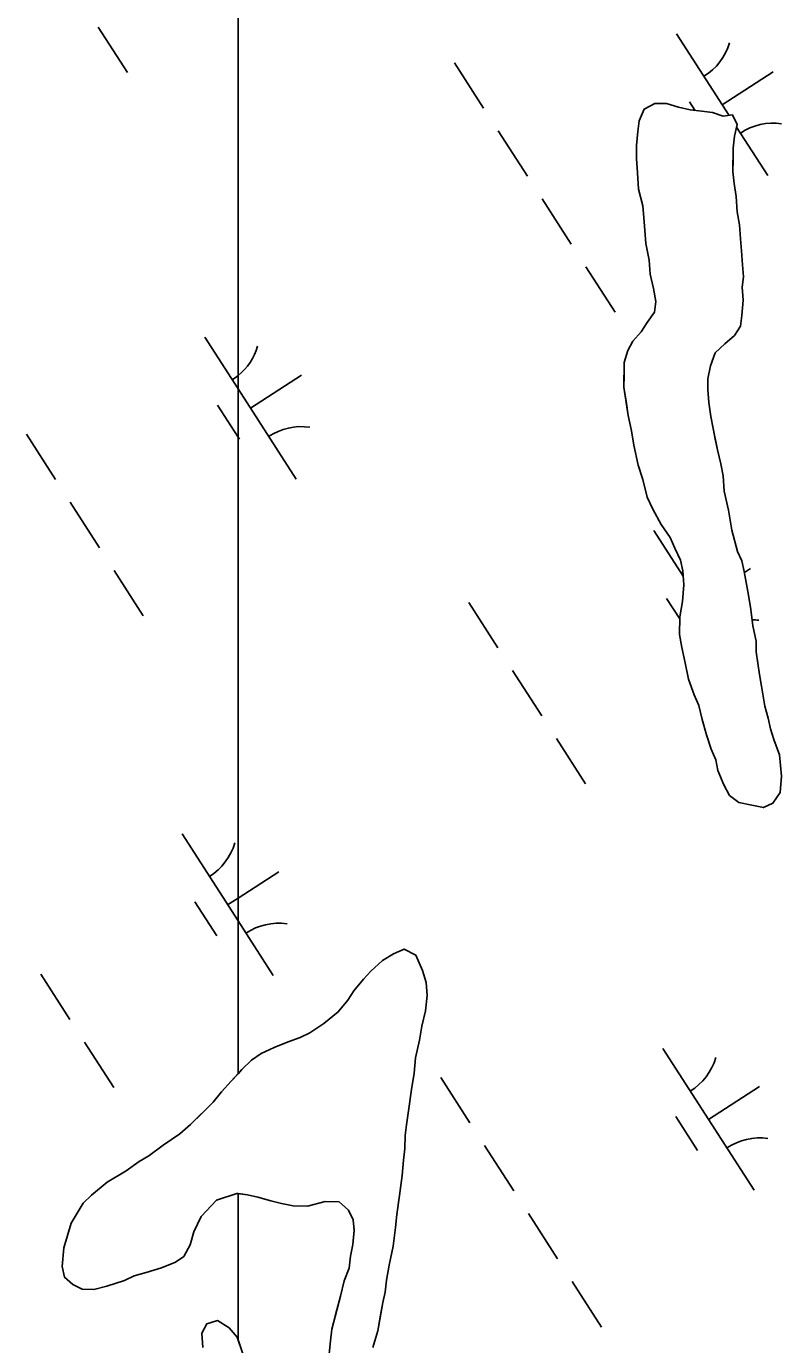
# Model space of a CAD drawing. Extents: x 3937982 to 3958556, y 219448 to 241894.
# Drawn here: x 3943374.9 to 3943598.8, y 233495.5 to 233886.6 of the extents above; entities that cross this region are included whole.
import ezdxf

# ---------------------------------------------------------------- set-up
doc = ezdxf.new("R2010")
doc.units = 0
doc.layers.add('V-TOPO-SHOR', color=7, linetype='Continuous')
doc.layers.add('V-WETL-SWMP', color=7, linetype='Continuous')

msp = doc.modelspace()

# ---------------------------------------------------------------- linework, layer by layer
at = {"layer": 'V-TOPO-SHOR'}
for points in [[(3943581.493, 233859.955), (3943578.357, 233861.047), (3943575.214, 233861.438), (3943571.722, 233861.835), (3943568.232, 233862.581), (3943564.748, 233863.677), (3943561.25, 233863.724), (3943558.078, 233862.016), (3943556.632, 233858.536), (3943556.241, 233855.392), (3943555.836, 233851.2), (3943555.784, 233847.352), (3943556.079, 233843.15), (3943556.364, 233838.249), (3943557.697, 233833.331), (3943558.002, 233829.829), (3943558.299, 233825.977), (3943558.598, 233822.125), (3943559.583, 233817.214), (3943559.878, 233813.011), (3943560.872, 233808.8), (3943561.521, 233804.942), (3943561.13, 233801.798), (3943558.987, 233798.679), (3943557.202, 233795.904), (3943554.715, 233793.137), (3943553.28, 233790.358), (3943552.184, 233786.875), (3943552.133, 233783.026), (3943552.088, 233779.528), (3943552.731, 233775.322), (3943553.376, 233771.113), (3943554.363, 233766.552), (3943555.008, 233762.346), (3943556.327, 233756.382), (3943557.673, 233752.165), (3943559.002, 233746.9), (3943560.704, 233743.377), (3943563.092, 233738.798), (3943565.84, 233734.915), (3943567.198, 233731.747), (3943568.9, 233728.226), (3943569.557, 233725.068), (3943569.852, 233720.865), (3943569.436, 233715.973), (3943568.676, 233711.434), (3943568.607, 233706.187), (3943569.256, 233702.331), (3943570.245, 233697.77), (3943571.228, 233692.859), (3943572.918, 233688.288), (3943574.276, 233685.122), (3943575.269, 233680.909), (3943576.608, 233676.344), (3943577.952, 233672.127), (3943579.31, 233668.961), (3943579.967, 233665.805), (3943581.661, 233661.582), (3943583.369, 233658.412), (3943586.138, 233656.276), (3943589.978, 233655.524), (3943593.465, 233654.779), (3943596.281, 233656.141), (3943598.424, 233659.262), (3943598.837, 233664.154), (3943598.221, 233670.46), (3943596.533, 233675.029), (3943595.526, 233678.191), (3943594.866, 233681.349), (3943593.865, 233684.862), (3943592.894, 233690.821), (3943592.241, 233694.33), (3943591.278, 233700.99), (3943591.321, 233704.137), (3943590.332, 233708.698), (3943589.697, 233713.605), (3943589.052, 233717.812), (3943587.747, 233724.826), (3943587.088, 233727.984), (3943585.726, 233730.8), (3943584.061, 233737.12), (3943583.09, 233743.08), (3943581.765, 233748.698), (3943581.476, 233753.248), (3943580.823, 233756.757), (3943579.83, 233760.967), (3943579.172, 233764.125), (3943578.513, 233767.281), (3943577.862, 233770.79), (3943577.217, 233774.996), (3943576.918, 233778.848), (3943576.961, 233781.996), (3943577.71, 233785.836), (3943579.16, 233789.666), (3943581.997, 233792.427), (3943584.827, 233794.837), (3943586.613, 233797.612), (3943587.004, 233800.756), (3943587.416, 233805.298), (3943587.117, 233809.153), (3943587.508, 233812.294)], [(3943587.508, 233812.294), (3943587.205, 233815.798), (3943586.91, 233820.001), (3943586.607, 233823.503), (3943586.312, 233827.706), (3943585.665, 233831.562), (3943585.374, 233836.115), (3943584.727, 233839.971), (3943584.422, 233843.473), (3943584.469, 233846.971), (3943584.516, 233850.469), (3943584.911, 233853.963), (3943585.656, 233857.453), (3943584.295, 233860.269), (3943581.493, 233859.955)], [(3943408.398, 233549.827), (3943411.218, 233551.539), (3943415.457, 233554.631), (3943417.929, 233556.348), (3943420.401, 233558.064), (3943423.588, 233560.82), (3943427.131, 233564.271), (3943430.322, 233567.378), (3943432.812, 233570.493), (3943435.653, 233573.604), (3943438.846, 233577.061), (3943441.682, 233579.824), (3943444.508, 233581.884), (3943448.379, 233583.582), (3943452.6, 233585.276), (3943456.116, 233586.627), (3943458.932, 233587.991), (3943463.168, 233590.734), (3943467.411, 233594.176), (3943470.258, 233597.637), (3943472.044, 233600.412), (3943474.888, 233603.873), (3943477.018, 233606.292), (3943480.559, 233609.395), (3943483.736, 233611.451), (3943486.902, 233612.811), (3943490.375, 233611.015), (3943492.415, 233606.44), (3943493.419, 233602.927), (3943493.716, 233599.075), (3943493.306, 233594.533), (3943492.196, 233589.998), (3943491.44, 233585.81), (3943490.322, 233580.577), (3943489.912, 233576.033), (3943489.149, 233571.146), (3943488.374, 233565.56), (3943487.608, 233560.671), (3943487.217, 233557.527), (3943487.166, 233553.679), (3943486.771, 233550.185), (3943486.361, 233545.645), (3943485.583, 233539.706), (3943484.809, 233534.119), (3943484.407, 233530.277), (3943483.633, 233524.688), (3943482.511, 233519.105), (3943481.749, 233514.566), (3943481.354, 233511.075), (3943480.612, 233507.935), (3943479.857, 233503.747), (3943479.101, 233499.559), (3943477.639, 233494.68)], [(3943464.669, 233492.753), (3943465.068, 233496.595), (3943465.465, 233500.089), (3943466.569, 233504.273), (3943468.044, 233509.852), (3943469.154, 233514.384), (3943470.604, 233518.214), (3943470.999, 233521.708), (3943471.745, 233525.195), (3943472.15, 233529.39), (3943471.843, 233532.542), (3943470.479, 233535.358), (3943467.714, 233537.844), (3943463.518, 233537.899), (3943458.25, 233536.57), (3943454.054, 233536.625), (3943450.564, 233537.373), (3943447.427, 233538.112), (3943443.593, 233539.214), (3943440.453, 233539.955), (3943437.31, 233540.347), (3943431.336, 233538.327), (3943426.723, 233533.49), (3943424.565, 233528.97), (3943423.463, 233525.136), (3943421.669, 233521.661), (3943419.197, 233519.944), (3943414.976, 233518.253), (3943410.409, 233516.913), (3943406.899, 233515.91), (3943404.081, 233514.548), (3943398.811, 233512.869), (3943394.949, 233511.869), (3943391.451, 233511.916), (3943388.672, 233513.354), (3943386.251, 233515.484), (3943385.593, 233518.642), (3943386.017, 233524.233), (3943388.213, 233531.55), (3943391.791, 233537.453), (3943394.271, 233539.867), (3943398.869, 233543.654), (3943404.513, 233547.078), (3943408.398, 233549.827)], [(3943427.258, 233494.648), (3943426.963, 233498.85), (3943428.401, 233501.629), (3943431.563, 233502.639), (3943435.032, 233500.493), (3943437.445, 233497.662), (3943439.128, 233492.741)]]:
    msp.add_lwpolyline(points, dxfattribs=at)
at = {"layer": 'V-WETL-SWMP'}
for p, q in [((3943437.695, 234269.977), (3943437.695, 233575.815)), ((3943437.695, 233575.815), (3943437.695, 234269.977)), ((3943396.238, 233886.28), (3943404.898, 233872.826)), ((3943567.691, 233884.348), (3943583.264, 233860.154)), ((3943501.826, 233875.753), (3943510.485, 233862.299)), ((3943581.222, 233863.327), (3943596.357, 233873.069)), ((3943556.633, 233858.536), (3943558.079, 233862.016)), ((3943558.079, 233862.016), (3943561.25, 233863.723)), ((3943561.25, 233863.723), (3943564.748, 233863.676)), ((3943564.748, 233863.676), (3943568.232, 233862.581)), ((3943568.232, 233862.581), (3943571.721, 233861.835)), ((3943571.487, 233864.196), (3943573.107, 233861.678)), ((3943571.721, 233861.835), (3943575.214, 233861.439)), ((3943575.214, 233861.439), (3943578.358, 233861.047)), ((3943578.358, 233861.047), (3943581.492, 233859.956)), ((3943556.242, 233855.393), (3943556.633, 233858.536)), ((3943581.492, 233859.956), (3943584.295, 233860.269)), ((3943584.295, 233860.269), (3943585.657, 233857.452)), ((3943585.657, 233857.452), (3943584.911, 233853.963)), ((3943585.494, 233856.689), (3943594.753, 233842.305)), ((3943514.815, 233855.572), (3943523.475, 233842.119)), ((3943555.836, 233851.2), (3943556.242, 233855.393)), ((3943584.911, 233853.963), (3943584.515, 233850.47)), ((3943555.785, 233847.352), (3943555.836, 233851.2)), ((3943584.515, 233850.47), (3943584.422, 233843.474)), ((3943556.079, 233843.15), (3943555.785, 233847.352)), ((3943556.364, 233838.248), (3943556.079, 233843.15)), ((3943584.422, 233843.474), (3943584.726, 233839.971)), ((3943557.698, 233833.332), (3943556.364, 233838.248)), ((3943584.726, 233839.971), (3943585.374, 233836.114)), ((3943527.805, 233835.392), (3943536.465, 233821.938)), ((3943558.002, 233829.829), (3943557.698, 233833.332)), ((3943585.374, 233836.114), (3943585.664, 233831.562)), ((3943558.599, 233822.125), (3943558.002, 233829.829)), ((3943585.664, 233831.562), (3943586.312, 233827.705)), ((3943586.312, 233827.705), (3943586.606, 233823.503)), ((3943559.584, 233817.214), (3943558.599, 233822.125)), ((3943586.606, 233823.503), (3943586.91, 233820)), ((3943586.91, 233820), (3943587.204, 233815.798)), ((3943540.795, 233815.211), (3943549.455, 233801.757)), ((3943559.878, 233813.011), (3943559.584, 233817.214)), ((3943587.204, 233815.798), (3943587.507, 233812.295)), ((3943560.872, 233808.8), (3943559.878, 233813.011)), ((3943587.507, 233812.295), (3943587.116, 233809.152)), ((3943561.52, 233804.943), (3943560.872, 233808.8)), ((3943587.116, 233809.152), (3943587.415, 233805.299)), ((3943558.988, 233798.679), (3943561.129, 233801.799)), ((3943561.129, 233801.799), (3943561.52, 233804.943)), ((3943587.415, 233805.299), (3943587.004, 233800.756)), ((3943557.202, 233795.904), (3943558.988, 233798.679)), ((3943587.004, 233800.756), (3943586.613, 233797.613)), ((3943427.823, 233794.319), (3943437.695, 233778.982)), ((3943554.716, 233793.138), (3943557.202, 233795.904)), ((3943584.827, 233794.838), (3943581.996, 233792.426)), ((3943586.613, 233797.613), (3943584.827, 233794.838)), ((3943552.184, 233786.874), (3943553.28, 233790.358)), ((3943553.28, 233790.358), (3943554.716, 233793.138)), ((3943581.996, 233792.426), (3943579.16, 233789.665)), ((3943552.087, 233779.528), (3943552.184, 233786.874)), ((3943579.16, 233789.665), (3943577.71, 233785.836)), ((3943441.354, 233773.297), (3943456.49, 233783.039)), ((3943577.71, 233785.836), (3943576.96, 233781.997)), ((3943437.695, 233778.982), (3943454.886, 233752.275)), ((3943553.375, 233771.114), (3943552.087, 233779.528)), ((3943576.96, 233781.997), (3943576.918, 233778.849)), ((3943576.918, 233778.849), (3943577.217, 233774.997)), ((3943577.217, 233774.997), (3943577.861, 233770.79)), ((3943431.619, 233774.166), (3943437.695, 233764.727)), ((3943554.364, 233766.553), (3943553.375, 233771.114)), ((3943577.861, 233770.79), (3943578.514, 233767.282)), ((3943555.008, 233762.346), (3943554.364, 233766.553)), ((3943578.514, 233767.282), (3943579.829, 233760.968)), ((3943374.948, 233765.543), (3943383.608, 233752.089)), ((3943437.695, 233764.727), (3943438.114, 233764.076)), ((3943556.328, 233756.381), (3943555.008, 233762.346)), ((3943579.829, 233760.968), (3943580.823, 233756.756)), ((3943557.672, 233752.165), (3943556.328, 233756.381)), ((3943580.823, 233756.756), (3943581.476, 233753.249)), ((3943559.001, 233746.899), (3943557.672, 233752.165)), ((3943581.476, 233753.249), (3943581.766, 233748.697)), ((3943560.704, 233743.378), (3943559.001, 233746.899)), ((3943581.766, 233748.697), (3943583.091, 233743.081)), ((3943387.938, 233745.362), (3943396.598, 233731.908)), ((3943563.092, 233738.798), (3943560.704, 233743.378)), ((3943583.091, 233743.081), (3943584.061, 233737.121)), ((3943560.953, 233737.02), (3943569.669, 233723.479)), ((3943565.839, 233734.914), (3943563.092, 233738.798)), ((3943584.061, 233737.121), (3943585.727, 233730.801)), ((3943567.197, 233731.747), (3943565.839, 233734.914)), ((3943568.9, 233728.226), (3943567.197, 233731.747)), ((3943569.557, 233725.068), (3943568.9, 233728.226)), ((3943585.727, 233730.801), (3943587.089, 233727.984)), ((3943587.089, 233727.984), (3943587.747, 233724.827)), ((3943400.928, 233725.181), (3943409.588, 233711.728)), ((3943569.852, 233720.866), (3943569.557, 233725.068)), ((3943587.747, 233724.827), (3943589.053, 233717.812)), ((3943587.795, 233724.567), (3943589.619, 233725.741)), ((3943569.437, 233715.973), (3943569.852, 233720.866)), ((3943506.086, 233715.623), (3943514.746, 233702.169)), ((3943564.748, 233716.868), (3943568.668, 233710.778)), ((3943568.677, 233711.435), (3943569.437, 233715.973)), ((3943589.053, 233717.812), (3943589.697, 233713.606)), ((3943589.697, 233713.606), (3943590.332, 233708.699)), ((3943568.607, 233706.188), (3943568.677, 233711.435)), ((3943590.332, 233708.699), (3943591.321, 233704.138)), ((3943569.256, 233702.331), (3943568.607, 233706.188)), ((3943591.321, 233704.138), (3943591.279, 233700.99)), ((3943570.245, 233697.77), (3943569.256, 233702.331)), ((3943591.279, 233700.99), (3943592.241, 233694.33)), ((3943571.229, 233692.859), (3943570.245, 233697.77)), ((3943519.076, 233695.442), (3943527.736, 233681.988)), ((3943572.918, 233688.288), (3943571.229, 233692.859)), ((3943592.241, 233694.33), (3943592.894, 233690.822)), ((3943574.276, 233685.122), (3943572.918, 233688.288)), ((3943592.894, 233690.822), (3943593.864, 233684.862)), ((3943575.269, 233680.91), (3943574.276, 233685.122)), ((3943593.864, 233684.862), (3943594.867, 233681.35)), ((3943576.608, 233676.344), (3943575.269, 233680.91)), ((3943594.867, 233681.35), (3943595.525, 233678.192)), ((3943595.525, 233678.192), (3943596.533, 233675.03)), ((3943532.066, 233675.261), (3943540.726, 233661.808)), ((3943577.952, 233672.128), (3943576.608, 233676.344)), ((3943596.533, 233675.03), (3943598.221, 233670.46)), ((3943579.309, 233668.961), (3943577.952, 233672.128)), ((3943579.967, 233665.804), (3943579.309, 233668.961)), ((3943598.221, 233670.46), (3943598.838, 233664.154)), ((3943581.66, 233661.583), (3943579.967, 233665.804)), ((3943583.368, 233658.412), (3943581.66, 233661.583)), ((3943598.838, 233664.154), (3943598.423, 233659.262)), ((3943586.138, 233656.276), (3943583.368, 233658.412)), ((3943598.423, 233659.262), (3943596.282, 233656.141)), ((3943589.977, 233655.525), (3943586.138, 233656.276)), ((3943593.465, 233654.779), (3943589.977, 233655.525)), ((3943596.282, 233656.141), (3943593.465, 233654.779)), ((3943421.085, 233646.991), (3943437.695, 233621.186)), ((3943437.695, 233627.951), (3943449.752, 233635.711)), ((3943424.881, 233626.838), (3943431.376, 233616.748)), ((3943434.616, 233625.969), (3943437.695, 233627.951)), ((3943437.695, 233621.186), (3943448.148, 233604.947)), ((3943480.559, 233609.395), (3943483.735, 233611.452)), ((3943483.735, 233611.452), (3943486.901, 233612.81)), ((3943486.901, 233612.81), (3943490.376, 233611.014)), ((3943490.376, 233611.014), (3943492.415, 233606.439)), ((3943474.888, 233603.873), (3943477.019, 233606.293)), ((3943477.019, 233606.293), (3943480.559, 233609.395)), ((3943492.415, 233606.439), (3943493.418, 233602.927)), ((3943379.209, 233605.413), (3943387.869, 233591.959)), ((3943472.043, 233600.412), (3943474.888, 233603.873)), ((3943493.418, 233602.927), (3943493.716, 233599.075)), ((3943470.257, 233597.637), (3943472.043, 233600.412)), ((3943493.716, 233599.075), (3943493.306, 233594.532)), ((3943467.412, 233594.176), (3943470.257, 233597.637)), ((3943493.306, 233594.532), (3943492.197, 233589.999)), ((3943458.933, 233587.991), (3943463.168, 233590.733)), ((3943463.168, 233590.733), (3943467.412, 233594.176)), ((3943452.6, 233585.276), (3943456.116, 233586.628)), ((3943456.116, 233586.628), (3943458.933, 233587.991)), ((3943492.197, 233589.999), (3943491.441, 233585.81)), ((3943392.199, 233585.232), (3943400.859, 233571.778)), ((3943444.508, 233581.884), (3943448.379, 233583.582)), ((3943448.379, 233583.582), (3943452.6, 233585.276)), ((3943491.441, 233585.81), (3943490.322, 233580.577)), ((3943563.651, 233583.3), (3943590.713, 233541.257)), ((3943438.846, 233577.061), (3943441.682, 233579.823)), ((3943441.682, 233579.823), (3943444.508, 233581.884)), ((3943490.322, 233580.577), (3943489.912, 233576.034)), ((3943435.652, 233573.605), (3943437.695, 233575.815)), ((3943437.695, 233575.815), (3943438.846, 233577.061)), ((3943489.912, 233576.034), (3943489.148, 233571.147)), ((3943432.812, 233570.494), (3943435.652, 233573.605)), ((3943489.148, 233571.147), (3943488.374, 233565.559)), ((3943497.786, 233574.705), (3943506.446, 233561.252)), ((3943577.182, 233562.279), (3943592.318, 233572.021)), ((3943423.587, 233560.82), (3943430.321, 233567.378)), ((3943430.321, 233567.378), (3943432.812, 233570.494)), ((3943488.374, 233565.559), (3943487.609, 233560.671)), ((3943567.447, 233563.148), (3943573.942, 233553.058)), ((3943420.402, 233558.064), (3943423.587, 233560.82)), ((3943487.609, 233560.671), (3943487.218, 233557.528)), ((3943415.458, 233554.631), (3943420.402, 233558.064)), ((3943487.218, 233557.528), (3943487.167, 233553.68)), ((3943408.397, 233549.826), (3943411.219, 233551.538)), ((3943411.219, 233551.538), (3943415.458, 233554.631)), ((3943487.167, 233553.68), (3943486.771, 233550.186)), ((3943510.776, 233554.525), (3943519.436, 233541.071)), ((3943404.512, 233547.079), (3943408.397, 233549.826)), ((3943486.771, 233550.186), (3943486.361, 233545.644)), ((3943394.271, 233539.868), (3943398.869, 233543.655)), ((3943398.869, 233543.655), (3943404.512, 233547.079)), ((3943486.361, 233545.644), (3943485.582, 233539.706)), ((3943391.79, 233537.452), (3943394.271, 233539.868)), ((3943437.31, 233540.347), (3943431.336, 233538.327)), ((3943437.695, 233540.299), (3943437.31, 233540.347)), ((3943437.695, 233496.93), (3943437.695, 233540.299)), ((3943485.582, 233539.706), (3943484.808, 233534.119)), ((3943388.213, 233531.551), (3943391.79, 233537.452)), ((3943431.336, 233538.327), (3943426.723, 233533.49)), ((3943426.723, 233533.49), (3943424.564, 233528.97)), ((3943484.808, 233534.119), (3943484.407, 233530.276)), ((3943523.766, 233534.344), (3943532.426, 233520.89)), ((3943386.017, 233524.233), (3943388.213, 233531.551)), ((3943424.564, 233528.97), (3943423.464, 233525.136)), ((3943484.407, 233530.276), (3943483.634, 233524.688)), ((3943385.593, 233518.641), (3943386.017, 233524.233)), ((3943423.464, 233525.136), (3943421.668, 233521.661)), ((3943483.634, 233524.688), (3943482.51, 233519.105)), ((3943421.668, 233521.661), (3943419.197, 233519.945)), ((3943386.251, 233515.484), (3943385.593, 233518.641)), ((3943410.41, 233516.913), (3943406.898, 233515.91)), ((3943414.976, 233518.252), (3943410.41, 233516.913)), ((3943419.197, 233519.945), (3943414.976, 233518.252)), ((3943482.51, 233519.105), (3943481.75, 233514.567)), ((3943388.671, 233513.353), (3943386.251, 233515.484)), ((3943391.451, 233511.916), (3943388.671, 233513.353)), ((3943398.811, 233512.868), (3943394.949, 233511.87)), ((3943404.081, 233514.548), (3943398.811, 233512.868)), ((3943406.898, 233515.91), (3943404.081, 233514.548)), ((3943481.75, 233514.567), (3943481.354, 233511.074)), ((3943536.756, 233514.163), (3943545.416, 233500.709)), ((3943394.949, 233511.87), (3943391.451, 233511.916)), ((3943481.354, 233511.074), (3943480.613, 233507.935)), ((3943480.613, 233507.935), (3943479.102, 233499.558)), ((3943426.964, 233498.85), (3943428.4, 233501.63)), ((3943428.4, 233501.63), (3943431.562, 233502.638)), ((3943431.562, 233502.638), (3943435.032, 233500.493)), ((3943427.258, 233494.648), (3943426.964, 233498.85)), ((3943435.032, 233500.493), (3943437.444, 233497.662)), ((3943437.444, 233497.662), (3943437.695, 233496.93)), ((3943479.102, 233499.558), (3943477.638, 233494.68))]:
    msp.add_line(p, q, dxfattribs=at)
msp.add_lwpolyline([(3943464.668, 233492.753), (3943465.068, 233496.596), (3943465.465, 233500.089), (3943468.043, 233509.851), (3943469.153, 233514.384), (3943470.603, 233518.214), (3943470.999, 233521.707), (3943471.745, 233525.196), (3943472.151, 233529.389), (3943471.843, 233532.542), (3943470.48, 233535.358), (3943467.715, 233537.844), (3943463.517, 233537.9), (3943458.251, 233536.57), (3943454.054, 233536.626), (3943450.565, 233537.372), (3943447.426, 233538.113), (3943443.592, 233539.214), (3943440.453, 233539.955), (3943437.695, 233540.299), (3943437.695, 233496.93), (3943439.128, 233492.741)], dxfattribs=at)
for centre, start, end in [((3943566.471, 233886.681), 301.99668, 343.54034), ((3943596.371, 233840.229), 81.99668, 123.54034), ((3943426.604, 233796.651), 309.00154, 343.54034), ((3943426.604, 233796.651), 301.99668, 309.00154), ((3943456.504, 233750.2), 81.99668, 123.54034), ((3943559.733, 233739.353), 301.99668, 303.96945), ((3943589.633, 233692.901), 81.99668, 88.49352), ((3943419.866, 233649.323), 301.99668, 343.54034), ((3943449.766, 233602.871), 81.99668, 123.54034), ((3943562.432, 233585.633), 301.99668, 343.54034), ((3943592.332, 233539.181), 81.99668, 123.54034)]:
    msp.add_arc(centre, 17.623, start, end, dxfattribs=at)

doc.saveas('drawing.dxf')
